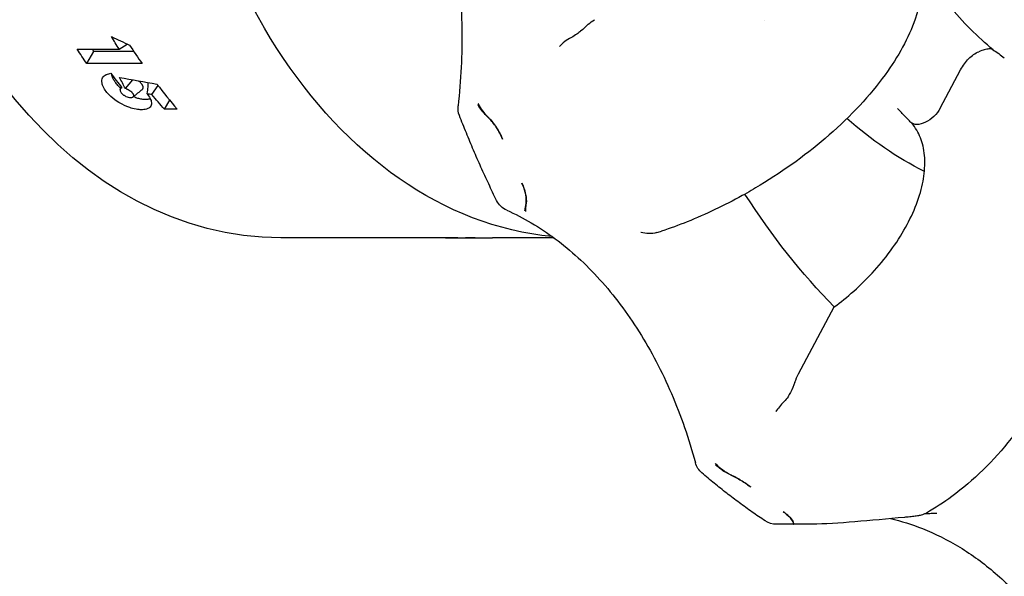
# Model space of a CAD drawing. Header units: inches. Extents: x 1 to 669, y 0 to 417.
# Tile 265 of 448: x 364.979 to 366.422, y 231.275 to 232.091. Entities that reach past the tile are written whole.
import ezdxf

# ---------------------------------------------------------------- set-up
doc = ezdxf.new("R2010")
doc.units = ezdxf.units.IN
doc.header["$LTSCALE"] = 12
doc.header["$MEASUREMENT"] = 0
doc.header["$PDMODE"] = 1
doc.layers.get('Defpoints').update_dxf_attribs({"linetype": 'CONTINUOUS'})
doc.layers.add('D', color=2, linetype='CONTINUOUS')
doc.layers.add('Q', color=4, linetype='CONTINUOUS')
doc.styles.get("Standard").update_dxf_attribs({"font": 'SIMPLEX.SHX', "width": 0.875})
doc.dimstyles.get("Standard").update_dxf_attribs({"dimscale": 28, "dimtxt": 0.125, "dimasz": 0.125, "dimexe": 0.04375, "dimexo": 0.0625, "dimgap": 0.04375, "dimtad": 0, "dimtih": 1, "dimtoh": 1, "dimdec": 4, "dimzin": 12, "dimdsep": 46, "dimlunit": 5, "dimtxsty": 'Standard', "dimcen": 0, "dimclrd": 256, "dimclre": 256, "dimclrt": 256, "dimadec": 1, "dimazin": 3, "dimtfac": 0.875, "dimtdec": 4, "dimtofl": 0, "dimtmove": 0, "dimatfit": 2, "dimfxl": 1, "dimtolj": 1, "dimtzin": 12, "dimlwd": 13, "dimlwe": 13, "dimarcsym": 0})
doc.dimstyles.new('STANDARD$0', dxfattribs={"dimscale": 32, "dimtxt": 0.09375, "dimasz": 0.0625, "dimexe": 0.03125, "dimexo": 0.03125, "dimgap": 0.03125, "dimtad": 1, "dimtih": 1, "dimtoh": 1, "dimdec": 4, "dimzin": 12, "dimdsep": 46, "dimlunit": 5, "dimtxsty": 'Standard', "dimcen": -0.03125, "dimclrd": 256, "dimclre": 256, "dimclrt": 256, "dimadec": 0, "dimazin": 0, "dimtfac": 0.875, "dimtdec": 4, "dimtofl": 0, "dimtmove": 0, "dimatfit": 3, "dimfxl": 1, "dimtolj": 1, "dimtzin": 12, "dimlwd": 13, "dimlwe": 13, "dimarcsym": 0})

# ---------------------------------------------------------------- blocks, each defined once
blk = doc.blocks.new('*D70')
at = {"layer": 'D', "lineweight": 13, "transparency": 16777216}
for p, q in [((327.5446, 287.0038), (425.2048, 287.0038)), ((424.2048, 285.0038), (424.2048, 231.3716)), ((424.2048, 167.621), (424.2048, 223.2466)), ((370.1312, 165.621), (425.2048, 165.621))]:
    blk.add_line(p, q, dxfattribs=at)
at = {"layer": 'D', "transparency": 16777216}
for points in [[(423.8715, 285.0038), (424.5382, 285.0038), (424.2048, 287.0038)], [(423.8715, 167.621), (424.5382, 167.621), (424.2048, 165.621)]]:
    blk.add_solid(points, dxfattribs=at)
at = {"layer": 'Defpoints', "color": 0, "transparency": 16777216}
for p in [(326.5446, 287.0038), (369.1312, 165.621), (424.2048, 165.621)]:
    blk.add_point(p, dxfattribs=at)
at = {"layer": 'D', "transparency": 16777216, "insert": (424.2048, 227.3091), "char_height": 3, "attachment_point": 5}
blk.add_mtext('\\A1;121{\\H0.875x;\\S1/2;}{}{\\C2;%%p1}', dxfattribs=at)

msp = doc.modelspace()

# ---------------------------------------------------------------- linework, layer by layer
at = {"layer": 'Q', "extrusion": (-1, 4.93038e-32, -2.22045e-16)}
for p, q in [((365.12505, 232.04753), (365.1367, 232.05514)), ((365.06367, 232.04753), (365.12505, 232.04753)), ((365.07747, 232.02653), (365.08817, 232.04433)), ((365.08817, 232.04433), (365.08582, 232.04753)), ((365.14641, 232.04433), (365.08817, 232.04433)), ((365.15857, 232.02653), (365.07747, 232.02653)), ((366.32841, 231.9611), (366.35829, 232.01718)), ((365.13423, 231.99001), (365.1449, 232.00278)), ((365.12652, 231.98836), (365.12779, 231.9925)), ((365.16617, 231.98212), (365.16616, 231.98205)), ((365.17311, 231.98091), (365.18199, 231.99448)), ((365.19142, 231.95966), (365.19922, 231.97264)), ((365.21002, 231.95966), (365.19142, 231.95966)), ((365.60633, 231.77097), (365.36223, 231.77097)), ((365.63283, 231.77101), (365.63279, 231.77117)), ((365.76243, 231.77097), (365.6722, 231.77097)), ((366.12087, 231.57163), (366.17321, 231.66986)), ((366.11336, 231.35129), (366.08831, 231.35129))]:
    msp.add_line(p, q, dxfattribs=at)
at = {"layer": 'Q', "extrusion": (2.22045e-16, -1.09476e-47, -1)}
for centre, start, end in [((-365.6517, 231.96112), 338.76275, 6.36224), ((-365.70526, 231.83896), 293.95296, 333.82214), ((-365.99873, 231.44921), 310.58715, 344.78442), ((-366.08831, 231.38129), 270, 303.63446)]:
    msp.add_arc(centre, 0.03, start, end, dxfattribs=at)
at = {"layer": 'Q', "extrusion": (2.22045e-16, 0, -1)}
for centre, major_axis, ratio, start_param, end_param in [((365.80063, 232.62097), (0, -0.85), 0.7071068, 0.0681147, 3.1234172), ((366.21555, 232.61904), (3.54871, -0.36343), 0.2158951, 1.8467633, 1.8488119), ((366.15981, 231.53617), (-0.01223, -0.06728), 0.715436, -4.4911198, -4.2917579)]:
    msp.add_ellipse(centre, major_axis=major_axis, ratio=ratio, start_param=start_param, end_param=end_param, dxfattribs=at)
at = {"layer": 'Q', "extrusion": (2.22045e-16, -1.75162e-46, -1)}
for centre, major_axis, start_param, end_param in [((365.36223, 232.62097), (0, -0.85), 0, 1.4109996), ((366.65623, 232.62097), (0, 1.171), -2.5187549, -2.3064216)]:
    msp.add_ellipse(centre, major_axis=major_axis, ratio=0.7071068, start_param=start_param, end_param=end_param, dxfattribs=at)
at = {"layer": 'Q', "extrusion": (2.22045e-16, 1.84889e-32, -1)}
msp.add_ellipse((365.8424, 232.03333), major_axis=(-0.00515, -0.06382), ratio=0.7983917, start_param=-3.8614674, end_param=-3.6606385, dxfattribs=at)
at = {"layer": 'Q', "extrusion": (2.22045e-16, 1.10934e-31, -1)}
msp.add_ellipse((365.69105, 232.58036), major_axis=(0.26092, 0.77903), ratio=0.8101438, start_param=-2.5566967, end_param=-2.5267431, dxfattribs=at)
at = {"layer": 'Q'}
for centre, major_axis, ratio, start_param, end_param in [((366.67197, 233.60877), (2.92602, -0.32471), 0.6555377, -2.058074, -2.0474229), ((365.41009, 232.58017), (0.18394, -0.8004), 0.5558816, -0.9865474, -0.9417066), ((365.35432, 232.58003), (0.18389, -0.8002), 0.5558816, -0.9174191, -0.8792099), ((375.78538, 241.81161), (18.31805, 4.60716), 0.4951093, -2.3103035, -2.3066692), ((365.4101, 232.58022), (0.18395, -0.80046), 0.5558816, -0.8891201, -0.8205786), ((365.33774, 232.62097), (1.81708, -0.1973), 0.4550085, -1.354631, -1.3365424)]:
    msp.add_ellipse(centre, major_axis=major_axis, ratio=ratio, start_param=start_param, end_param=end_param, dxfattribs=at)
at = {"layer": 'Q', "extrusion": (2.22045e-16, 2.46519e-32, -1)}
msp.add_ellipse((365.62943, 232.58014), major_axis=(0.26081, 0.77871), ratio=0.8101438, start_param=-2.5919043, end_param=-2.5566968, dxfattribs=at)
at = {"layer": 'Q', "extrusion": (2.22045e-16, 1.2326e-32, -1)}
msp.add_ellipse((365.71159, 232.57329), major_axis=(0.39643, 0.76456), ratio=0.6829709, start_param=-2.7137082, end_param=-2.6853458, dxfattribs=at)
at = {"layer": 'Q', "extrusion": (2.22045e-16, -2.46519e-32, -1)}
msp.add_ellipse((365.69096, 232.58032), major_axis=(0.26089, 0.77894), ratio=0.8101438, start_param=-2.7130285, end_param=-2.6728184, dxfattribs=at)
at = {"layer": 'Q', "extrusion": (2.22045e-16, 4.93038e-32, -1)}
msp.add_ellipse((366.30719, 231.9611), major_axis=(-0.02188, -0.02054), ratio=0.5645732, start_param=-2.112106, end_param=-0.0189393, dxfattribs=at)
at = {"layer": 'Q'}
for points, knots in [([(365.51018, 232.48983), (365.52806, 232.46229), (365.54426, 232.43235), (365.57269, 232.36864), (365.58492, 232.33488), (365.60493, 232.26467), (365.61271, 232.22823), (365.62355, 232.15388), (365.6266, 232.11598), (365.62786, 232.04002), (365.62607, 232.00195), (365.62188, 231.96444)], [5.54035583, 5.54035583, 5.54035583, 5.54035583, 5.72020133, 5.72020133, 5.90004684, 5.90004684, 6.07989234, 6.07989234, 6.25973784, 6.25973784, 6.43958334, 6.43958334, 6.43958334, 6.43958334]), ([(366.28973, 232.21413), (366.29835, 232.19614), (366.30266, 232.17606), (366.30326, 232.13461), (366.29915, 232.11285), (366.28222, 232.06415), (366.26708, 232.03674), (366.22573, 231.97984), (366.19759, 231.94972), (366.13525, 231.89523), (366.10051, 231.86996), (366.05584, 231.84286), (366.04716, 231.83783), (366.01202, 231.8184), (365.98474, 231.80541), (365.94517, 231.78958), (365.93259, 231.785), (365.92012, 231.78091)], [0, 0, 0, 0, 0.08575456, 0.08575456, 0.17793178, 0.17793178, 0.29572846, 0.29572846, 0.42860672, 0.42860672, 0.55527617, 0.55527617, 0.58533184, 0.58533184, 0.67607199, 0.67607199, 0.71836004, 0.71836004, 0.71836004, 0.71836004]), ([(366.4061, 232.04649), (366.39471, 232.05595), (366.38358, 232.06612), (366.36182, 232.08796), (366.35119, 232.09963), (366.33065, 232.12429), (366.32074, 232.13729), (366.30833, 232.15503), (366.30548, 232.15921), (366.30267, 232.16345)], [2.10169312, 2.10169312, 2.10169312, 2.10169312, 2.18784088, 2.18784088, 2.27478155, 2.27478155, 2.36172223, 2.36172223, 2.38810343, 2.38810343, 2.38810343, 2.38810343]), ([(365.81268, 232.08402), (365.80942, 232.08097), (365.80552, 232.07745), (365.79959, 232.07259), (365.79771, 232.07112), (365.79328, 232.06789), (365.79061, 232.06613), (365.78787, 232.06471)], [-0.083714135, -0.083714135, -0.083714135, -0.083714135, -0.041860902, -0.041860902, -0.023658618, -0.023658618, -0.000001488, -0.000001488, -0.000001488, -0.000001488]), ([(365.78787, 232.06471), (365.78437, 232.0629), (365.78111, 232.06083), (365.77528, 232.05634), (365.77269, 232.05393), (365.77046, 232.05143), (365.77045, 232.05141), (365.77041, 232.05137)], [-0.060288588, -0.060288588, -0.060288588, -0.060288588, -0.029972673, -0.029972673, 0, 0, 0.000343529, 0.000343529, 0.000343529, 0.000343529]), ([(366.35829, 232.01718), (366.3617, 232.02357), (366.36577, 232.02923), (366.37486, 232.03829), (366.3798, 232.04171), (366.38505, 232.04384)], [0.00000038, 0.00000038, 0.00000038, 0.00000038, 0.06100715, 0.06100715, 0.11992776, 0.11992776, 0.11992776, 0.11992776]), ([(366.40574, 232.04672), (366.40421, 232.04769), (366.40216, 232.0481), (366.3977, 232.0478), (366.39557, 232.04739), (366.39075, 232.04601), (366.38807, 232.04506), (366.38505, 232.04384)], [-0.12016877, -0.12016877, -0.12016877, -0.12016877, -0.06933212, -0.06933212, -0.03385668, -0.03385668, -0.00000095, -0.00000095, -0.00000095, -0.00000095]), ([(365.10714, 231.98421), (365.10559, 231.98618), (365.10392, 231.98834), (365.10098, 231.99382), (365.10027, 231.99595), (365.09927, 232.00141), (365.0999, 232.00383), (365.102, 232.00799), (365.10418, 232.00942), (365.10707, 232.0107), (365.108, 232.01098), (365.1129, 232.01244)], [-0.39221791, -0.39221791, -0.39221791, -0.39221791, -0.34144236, -0.34144236, -0.29179137, -0.29179137, -0.20196333, -0.20196333, -0.06616524, -0.06616524, -0.000001, -0.000001, -0.000001, -0.000001]), ([(366.44393, 232.0184), (366.4661, 232.00243), (366.48539, 231.98166), (366.51673, 231.93259), (366.52866, 231.90329), (366.54409, 231.83791), (366.54687, 231.80059), (366.54206, 231.72306), (366.53394, 231.68179), (366.51445, 231.62229), (366.50677, 231.60279), (366.49361, 231.57431), (366.48893, 231.56489), (366.48028, 231.5487), (366.47643, 231.54185), (366.46039, 231.51476), (366.447, 231.49525), (366.40679, 231.44431), (366.37707, 231.41522), (366.33347, 231.38313), (366.32093, 231.37497), (366.30819, 231.36775)], [0.00379084, 0.00379084, 0.00379084, 0.00379084, 0.10783517, 0.10783517, 0.21907926, 0.21907926, 0.34089008, 0.34089008, 0.46794075, 0.46794075, 0.53063332, 0.53063332, 0.5621162, 0.5621162, 0.58572057, 0.58572057, 0.65679216, 0.65679216, 0.78434257, 0.78434257, 0.83384621, 0.83384621, 0.83384621, 0.83384621]), ([(365.12019, 231.99802), (365.1197, 231.99872), (365.1192, 231.99942), (365.11826, 232.00082), (365.11782, 232.00152), (365.11661, 232.0036), (365.11594, 232.00497), (365.11515, 232.00697), (365.11491, 232.00763), (365.11454, 232.00891), (365.11439, 232.00954), (365.11426, 232.01032), (365.11423, 232.01048), (365.11421, 232.01064)], [0, 0, 0, 0, 0.00007641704, 0.00007641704, 0.00015283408, 0.00015283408, 0.00030566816, 0.00030566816, 0.0003820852, 0.0003820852, 0.00045850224, 0.00045850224, 0.00047854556, 0.00047854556, 0.00047854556, 0.00047854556]), ([(365.12711, 231.99027), (365.12608, 231.99122), (365.12511, 231.99219), (365.12345, 231.99397), (365.12274, 231.99478), (365.12142, 231.9964), (365.12081, 231.99721), (365.12019, 231.99802)], [0.00112292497, 0.00112292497, 0.00112292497, 0.00112292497, 0.00123191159, 0.00123191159, 0.00131990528, 0.00131990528, 0.00140789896, 0.00140789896, 0.00140789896, 0.00140789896]), ([(365.15795, 231.99674), (365.15763, 231.99716), (365.15731, 231.99758), (365.15658, 231.9984), (365.15619, 231.99881), (365.15535, 231.99961), (365.15492, 232), (365.1541, 232.00068), (365.15373, 232.00098), (365.15334, 232.00127)], [0, 0, 0, 0, 0.00004552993, 0.00004552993, 0.00009105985, 0.00009105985, 0.00013658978, 0.00013658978, 0.00017319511, 0.00017319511, 0.00017319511, 0.00017319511]), ([(365.15857, 231.98807), (365.15864, 231.98812), (365.1587, 231.98817), (365.15895, 231.9884), (365.15913, 231.98858), (365.15945, 231.98896), (365.15958, 231.98917), (365.1598, 231.98962), (365.15989, 231.98986), (365.16004, 231.99036), (365.16009, 231.99061), (365.16015, 231.99116), (365.16015, 231.99145), (365.16011, 231.99204), (365.16007, 231.99234), (365.15994, 231.99297), (365.15984, 231.99329), (365.15959, 231.99396), (365.15943, 231.9943), (365.15908, 231.99499), (365.1589, 231.99534), (365.15846, 231.99604), (365.15821, 231.99639), (365.15795, 231.99674)], [0.00021741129, 0.00021741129, 0.00021741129, 0.00021741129, 0.00022961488, 0.00022961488, 0.00026788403, 0.00026788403, 0.00030615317, 0.00030615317, 0.00034442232, 0.00034442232, 0.00038269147, 0.00038269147, 0.00042096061, 0.00042096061, 0.00045922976, 0.00045922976, 0.00049749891, 0.00049749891, 0.00053576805, 0.00053576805, 0.0005740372, 0.0005740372, 0.00061230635, 0.00061230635, 0.00061230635, 0.00061230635]), ([(365.16617, 231.98212), (365.16681, 231.98686), (365.16699, 231.98817), (365.16764, 231.99522), (365.16771, 231.99621), (365.16783, 231.99869)], [-0.071628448, -0.071628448, -0.071628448, -0.071628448, -0.033131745, -0.033131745, -0.005142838, -0.005142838, -0.005142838, -0.005142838]), ([(365.15766, 231.95884), (365.15565, 231.95889), (365.1532, 231.95895), (365.14629, 231.96015), (365.14305, 231.9611), (365.13494, 231.96384), (365.1298, 231.96645), (365.12422, 231.96959), (365.12015, 231.97201), (365.11135, 231.97924), (365.10892, 231.9821), (365.10714, 231.98421)], [-0.10998536, -0.10998536, -0.10998536, -0.10998536, -0.09679253, -0.09679253, -0.0832162, -0.0832162, -0.04979143, -0.04979143, -0.02438015, -0.02438015, -0.000001, -0.000001, -0.000001, -0.000001]), ([(365.12898, 231.99096), (365.12764, 231.98986), (365.12731, 231.9896), (365.1265, 231.98871), (365.12639, 231.98795), (365.12641, 231.9867), (365.1267, 231.98596), (365.12715, 231.98492), (365.12755, 231.98437), (365.12818, 231.98351)], [-0.019279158, -0.019279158, -0.019279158, -0.019279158, -0.017971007, -0.017971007, -0.014767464, -0.014767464, -0.009844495, -0.009844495, -0.000001, -0.000001, -0.000001, -0.000001]), ([(365.12818, 231.98351), (365.12885, 231.98272), (365.12921, 231.98231), (365.13001, 231.98158), (365.13064, 231.98102), (365.13233, 231.97984), (365.13346, 231.97914), (365.13625, 231.97789), (365.13731, 231.97753), (365.14, 231.97693), (365.14099, 231.9769), (365.14189, 231.97688)], [-0.057563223, -0.057563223, -0.057563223, -0.057563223, -0.03755918, -0.03755918, -0.026569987, -0.026569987, -0.016926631, -0.016926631, -0.009518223, -0.009518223, -0.000001, -0.000001, -0.000001, -0.000001]), ([(365.14498, 231.98296), (365.14453, 231.98349), (365.14417, 231.9839), (365.14266, 231.98519), (365.14192, 231.9857), (365.14004, 231.98695), (365.139, 231.98752), (365.13745, 231.98835), (365.13652, 231.98882), (365.13423, 231.99001)], [-0.051506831, -0.051506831, -0.051506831, -0.051506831, -0.044857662, -0.044857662, -0.037752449, -0.037752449, -0.019986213, -0.019986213, -0.000001, -0.000001, -0.000001, -0.000001]), ([(365.14189, 231.97688), (365.14291, 231.9769), (365.1439, 231.97693), (365.14526, 231.97753), (365.14545, 231.97767), (365.14567, 231.97785), (365.14597, 231.97812), (365.14627, 231.9786), (365.14646, 231.97908), (365.14648, 231.97972), (365.14648, 231.97984), (365.14644, 231.98014), (365.1464, 231.98043), (365.14626, 231.98091), (365.14615, 231.9812), (365.1457, 231.98199), (365.14557, 231.98219), (365.14539, 231.98245), (365.14528, 231.9826), (365.14498, 231.98296)], [-0.18676107, -0.18676107, -0.18676107, -0.18676107, -0.1401307, -0.1401307, -0.12207639, -0.12207639, -0.08169228, -0.08169228, -0.04203221, -0.04203221, -0.0328798, -0.0328798, -0.01986634, -0.01986634, -0.00909695, -0.00909695, -0.00424709, -0.00424709, -0.000001, -0.000001, -0.000001, -0.000001]), ([(365.16616, 231.98205), (365.16735, 231.9805), (365.16915, 231.97817), (365.17141, 231.97367), (365.17229, 231.97149), (365.17269, 231.96627), (365.17177, 231.96416), (365.16966, 231.96181), (365.16816, 231.96055), (365.16242, 231.95895), (365.15985, 231.95889), (365.15766, 231.95884)], [-0.19400842, -0.19400842, -0.19400842, -0.19400842, -0.13187121, -0.13187121, -0.09542828, -0.09542828, -0.05090857, -0.05090857, -0.02412884, -0.02412884, -0.000001, -0.000001, -0.000001, -0.000001]), ([(365.16354, 231.97382), (365.16269, 231.97385), (365.16185, 231.97387), (365.16012, 231.97399), (365.15923, 231.97408), (365.15741, 231.97435), (365.15647, 231.97452), (365.15457, 231.97495), (365.1536, 231.9752), (365.15163, 231.97578), (365.15063, 231.97611), (365.14863, 231.97683), (365.14762, 231.97723), (365.14634, 231.97778), (365.14608, 231.97789), (365.14582, 231.97801)], [0, 0, 0, 0, 0.00008799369, 0.00008799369, 0.00017598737, 0.00017598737, 0.00026398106, 0.00026398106, 0.00035197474, 0.00035197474, 0.00043996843, 0.00043996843, 0.00052796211, 0.00052796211, 0.0005503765, 0.0005503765, 0.0005503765, 0.0005503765]), ([(365.17081, 231.97485), (365.16992, 231.97454), (365.16895, 231.97431), (365.16724, 231.97403), (365.16652, 231.97395), (365.16505, 231.97386), (365.16429, 231.97384), (365.16354, 231.97382)], [0.00103425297, 0.00103425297, 0.00103425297, 0.00103425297, 0.00115902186, 0.00115902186, 0.00124180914, 0.00124180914, 0.00132459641, 0.00132459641, 0.00132459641, 0.00132459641]), ([(365.66671, 231.94694), (365.66345, 231.95025), (365.6605, 231.95375), (365.65562, 231.9604), (365.65358, 231.96361), (365.65166, 231.9671), (365.65147, 231.96744), (365.6513, 231.96778)], [0.000002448, 0.000002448, 0.000002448, 0.000002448, 0.035957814, 0.035957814, 0.068431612, 0.068431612, 0.071913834, 0.071913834, 0.071913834, 0.071913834]), ([(365.66667, 231.94667), (365.66558, 231.94772), (365.6645, 231.94881), (365.66344, 231.94993), (365.65867, 231.95497), (365.65439, 231.96045), (365.65108, 231.96579)], [-0.071452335, -0.071452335, -0.071452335, -0.071452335, -0.058365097, -0.058365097, -0.058365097, 0.000545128, 0.000545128, 0.000545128, 0.000545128]), ([(366.28554, 231.94032), (366.2842, 231.94165), (366.28287, 231.94299), (366.28021, 231.94568), (366.27889, 231.94704), (366.27625, 231.94976), (366.27493, 231.95113), (366.27231, 231.95388), (366.271, 231.95526), (366.26839, 231.95805), (366.26709, 231.95944), (366.2658, 231.96085)], [2.184292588, 2.184292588, 2.184292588, 2.184292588, 2.192497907, 2.192497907, 2.200703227, 2.200703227, 2.208908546, 2.208908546, 2.217113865, 2.217113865, 2.225319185, 2.225319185, 2.225319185, 2.225319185]), ([(365.67834, 231.82572), (365.67439, 231.83375), (365.6705, 231.84184), (365.66285, 231.85813), (365.65908, 231.86633), (365.65168, 231.88283), (365.64803, 231.89114), (365.64088, 231.90785), (365.63736, 231.91626), (365.63045, 231.93318), (365.62706, 231.94169), (365.62374, 231.95025)], [2.53409498, 2.53409498, 2.53409498, 2.53409498, 2.555088, 2.555088, 2.57608103, 2.57608103, 2.59707406, 2.59707406, 2.61806709, 2.61806709, 2.63906012, 2.63906012, 2.63906012, 2.63906012]), ([(365.68702, 231.91578), (365.68457, 231.92171), (365.68137, 231.92769), (365.67437, 231.93817), (365.6708, 231.94257), (365.66703, 231.94632), (365.66685, 231.94649), (365.66667, 231.94667)], [-0.427982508, -0.427982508, -0.427982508, -0.427982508, -0.384201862, -0.384201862, -0.344834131, -0.344834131, -0.342890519, -0.342890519, -0.342890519, -0.342890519]), ([(365.6667, 231.94693), (365.66718, 231.94645), (365.66765, 231.94596), (365.67205, 231.94124), (365.67583, 231.93626), (365.681, 231.92802), (365.68264, 231.9251), (365.68517, 231.92004), (365.68615, 231.9179), (365.68702, 231.91578)], [-0.096603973, -0.096603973, -0.096603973, -0.096603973, -0.0909526, -0.0909526, -0.043910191, -0.043910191, -0.018693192, -0.018693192, 0, 0, 0, 0]), ([(366.17321, 231.66986), (366.18257, 231.67671), (366.19231, 231.68452), (366.21272, 231.70267), (366.22322, 231.7132), (366.24124, 231.73324), (366.25043, 231.74459), (366.26688, 231.76779), (366.27414, 231.77964), (366.2857, 231.80133), (366.29106, 231.81318), (366.29934, 231.83638), (366.30225, 231.84773), (366.30558, 231.86777), (366.30631, 231.87831), (366.30516, 231.89798), (366.30328, 231.90711), (366.29788, 231.92245), (366.29385, 231.93007), (366.28761, 231.93796), (366.28651, 231.93924), (366.28539, 231.94047)], [0.42976121, 0.42976121, 0.42976121, 0.42976121, 0.51723791, 0.51723791, 0.62070518, 0.62070518, 0.72419438, 0.72419438, 0.82768359, 0.82768359, 0.93118023, 0.93118023, 1.03467687, 1.03467687, 1.13816203, 1.13816203, 1.2416472, 1.2416472, 1.34510559, 1.34510559, 1.36589417, 1.36589417, 1.36589417, 1.36589417]), ([(365.71532, 231.85124), (365.71546, 231.85093), (365.7156, 231.85063), (365.7167, 231.84819), (365.71756, 231.84606), (365.71939, 231.84094), (365.72025, 231.83794), (365.72193, 231.82995), (365.72217, 231.82541), (365.72158, 231.82176)], [0, 0, 0, 0, 0.002767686, 0.002767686, 0.022227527, 0.022227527, 0.05019511, 0.05019511, 0.099680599, 0.099680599, 0.099680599, 0.099680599]), ([(365.7214, 231.82183), (365.72147, 231.8222), (365.72153, 231.82257), (365.72216, 231.82719), (365.72161, 231.83247), (365.71897, 231.84246), (365.71735, 231.84687), (365.71532, 231.85123)], [-0.223431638, -0.223431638, -0.223431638, -0.223431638, -0.219067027, -0.219067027, -0.17114976, -0.17114976, -0.135953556, -0.135953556, -0.135953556, -0.135953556]), ([(365.69308, 231.81154), (365.71743, 231.80072), (365.74126, 231.78673), (365.78705, 231.75266), (365.80902, 231.73259), (365.85028, 231.68693), (365.86957, 231.66133), (365.90473, 231.60541), (365.9206, 231.57509), (365.94833, 231.51072), (365.96017, 231.47667), (365.96979, 231.44134)], [5.01675706, 5.01675706, 5.01675706, 5.01675706, 5.19660256, 5.19660256, 5.37644806, 5.37644806, 5.55629356, 5.55629356, 5.73613907, 5.73613907, 5.91598457, 5.91598457, 5.91598457, 5.91598457]), ([(365.7214, 231.82183), (365.72121, 231.82084), (365.72102, 231.8199), (365.72085, 231.819), (365.72007, 231.81494), (365.7195, 231.81195), (365.71923, 231.81034)], [0.221604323, 0.221604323, 0.221604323, 0.221604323, 0.232321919, 0.232321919, 0.232321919, 0.280565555, 0.280565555, 0.280565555, 0.280565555]), ([(365.72159, 231.82176), (365.7211, 231.81874), (365.72077, 231.81626), (365.72046, 231.8125), (365.72044, 231.81109), (365.72056, 231.80994), (365.72057, 231.80983), (365.72059, 231.80973)], [-0.068594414, -0.068594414, -0.068594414, -0.068594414, -0.032553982, -0.032553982, 0, 0, 0.0034908, 0.0034908, 0.0034908, 0.0034908]), ([(365.61424, 231.77108), (365.61265, 231.77105), (365.61102, 231.77101), (365.60712, 231.77097), (365.60605, 231.77097), (365.60405, 231.77098), (365.60341, 231.77102), (365.60352, 231.7711), (365.60405, 231.77117), (365.60912, 231.77129), (365.61194, 231.7713), (365.61462, 231.7713)], [-0.12247404, -0.12247404, -0.12247404, -0.12247404, -0.11129625, -0.11129625, -0.09833806, -0.09833806, -0.06010417, -0.06010417, -0.02970616, -0.02970616, -0.000001, -0.000001, -0.000001, -0.000001]), ([(365.61462, 231.7713), (365.61634, 231.7713), (365.61803, 231.7713), (365.6267, 231.77124), (365.63203, 231.77118), (365.6398, 231.77111)], [-0.10221603, -0.10221603, -0.10221603, -0.10221603, -0.06263124, -0.06263124, -0.000001, -0.000001, -0.000001, -0.000001]), ([(365.63594, 231.77099), (365.63497, 231.77099), (365.63445, 231.77099), (365.63364, 231.77099), (365.63327, 231.771), (365.63291, 231.771), (365.63283, 231.77101), (365.63283, 231.77101)], [-0.047454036, -0.047454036, -0.047454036, -0.047454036, -0.034953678, -0.034953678, -0.025412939, -0.025412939, -0.019611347, -0.019611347, -0.019611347, -0.019611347]), ([(365.64696, 231.77106), (365.64676, 231.77105), (365.64662, 231.77105), (365.64611, 231.77104), (365.64562, 231.77104), (365.64462, 231.77103), (365.64367, 231.77102), (365.64109, 231.771), (365.64, 231.771), (365.63784, 231.77099), (365.63708, 231.77099), (365.63594, 231.77099)], [-0.056236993, -0.056236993, -0.056236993, -0.056236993, -0.051241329, -0.051241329, -0.036336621, -0.036336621, -0.022641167, -0.022641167, -0.011815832, -0.011815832, -0.000001, -0.000001, -0.000001, -0.000001]), ([(365.91323, 231.77878), (365.90942, 231.77766), (365.90547, 231.77718), (365.89761, 231.77732), (365.8937, 231.77793), (365.88991, 231.77899), (365.88988, 231.779), (365.88982, 231.77902)], [0.000001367, 0.000001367, 0.000001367, 0.000001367, 0.030242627, 0.030242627, 0.060141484, 0.060141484, 0.060484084, 0.060484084, 0.060484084, 0.060484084]), ([(366.11554, 231.55948), (366.11379, 231.55452), (366.11155, 231.54928), (366.10787, 231.54226), (366.10667, 231.54017), (366.10372, 231.5356), (366.10185, 231.53312), (366.09977, 231.53105)], [-0.083714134, -0.083714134, -0.083714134, -0.083714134, -0.041860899, -0.041860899, -0.023658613, -0.023658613, -0.000001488, -0.000001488, -0.000001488, -0.000001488]), ([(366.09977, 231.53105), (366.09712, 231.5284), (366.09474, 231.52582), (366.09069, 231.52091), (366.089, 231.51856), (366.08766, 231.51637), (366.08765, 231.51635), (366.08763, 231.51631)], [-0.060288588, -0.060288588, -0.060288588, -0.060288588, -0.029972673, -0.029972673, 0, 0, 0.000343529, 0.000343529, 0.000343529, 0.000343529]), ([(366.02124, 231.42381), (366.01697, 231.42582), (366.01288, 231.42833), (366.00574, 231.43364), (366.00256, 231.43643), (365.99937, 231.43968), (365.99906, 231.44), (365.99875, 231.44032)], [0.000002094, 0.000002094, 0.000002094, 0.000002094, 0.035957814, 0.035957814, 0.068431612, 0.068431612, 0.071913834, 0.071913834, 0.071913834, 0.071913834]), ([(366.0213, 231.42355), (366.0199, 231.42417), (366.01848, 231.42486), (366.01707, 231.42561), (366.01071, 231.42896), (366.00455, 231.4334), (365.99927, 231.43844)], [-0.071452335, -0.071452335, -0.071452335, -0.071452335, -0.058365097, -0.058365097, -0.058365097, 0.000545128, 0.000545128, 0.000545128, 0.000545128]), ([(366.07169, 231.35631), (366.06535, 231.36053), (366.05904, 231.36484), (366.04649, 231.37365), (366.04025, 231.37815), (366.02784, 231.38732), (366.02167, 231.392), (366.00941, 231.40153), (366.00332, 231.40639), (365.99121, 231.41628), (365.98519, 231.42131), (365.97922, 231.42643)], [2.0104962, 2.0104962, 2.0104962, 2.0104962, 2.03148923, 2.03148923, 2.05248226, 2.05248226, 2.07347528, 2.07347528, 2.09446831, 2.09446831, 2.11546134, 2.11546134, 2.11546134, 2.11546134]), ([(366.02124, 231.42381), (366.02186, 231.42351), (366.02248, 231.42322), (366.02831, 231.42037), (366.0336, 231.41743), (366.04124, 231.41262), (366.04375, 231.41092), (366.04779, 231.408), (366.04941, 231.40677), (366.05092, 231.40555)], [-0.096603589, -0.096603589, -0.096603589, -0.096603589, -0.090952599, -0.090952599, -0.043910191, -0.043910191, -0.018693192, -0.018693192, 0, 0, 0, 0]), ([(366.05092, 231.40554), (366.0467, 231.40896), (366.04171, 231.41242), (366.03156, 231.41854), (366.02667, 231.42113), (366.02176, 231.42335), (366.02153, 231.42345), (366.0213, 231.42355)], [-0.427982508, -0.427982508, -0.427982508, -0.427982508, -0.384201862, -0.384201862, -0.344834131, -0.344834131, -0.342890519, -0.342890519, -0.342890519, -0.342890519]), ([(366.09825, 231.36966), (366.09848, 231.3695), (366.0987, 231.36934), (366.10051, 231.36803), (366.10199, 231.36689), (366.10531, 231.36416), (366.10704, 231.36258), (366.11103, 231.35838), (366.11257, 231.35603), (366.11302, 231.35421)], [0, 0, 0, 0, 0.002767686, 0.002767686, 0.022227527, 0.022227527, 0.05019511, 0.05019511, 0.099680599, 0.099680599, 0.099680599, 0.099680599]), ([(366.11284, 231.35414), (366.1128, 231.35433), (366.11276, 231.35453), (366.11206, 231.35692), (366.10999, 231.35968), (366.10445, 231.36497), (366.10155, 231.36731), (366.09825, 231.36966)], [-0.223431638, -0.223431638, -0.223431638, -0.223431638, -0.219067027, -0.219067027, -0.17114976, -0.17114976, -0.135953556, -0.135953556, -0.135953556, -0.135953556]), ([(366.30819, 231.36775), (366.3057, 231.36634), (366.30294, 231.36529), (366.29862, 231.36413), (366.2969, 231.3638), (366.29288, 231.36316), (366.29047, 231.36286), (366.28522, 231.36225), (366.28233, 231.36196), (366.27829, 231.36158), (366.27709, 231.36147), (366.2759, 231.36137)], [0.000002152, 0.000002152, 0.000002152, 0.000002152, 0.008700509, 0.008700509, 0.015574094, 0.015574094, 0.023642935, 0.023642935, 0.032233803, 0.032233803, 0.035836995, 0.035836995, 0.035836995, 0.035836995]), ([(366.32338, 231.36697), (366.32118, 231.36697), (366.31897, 231.36694), (366.31456, 231.36684), (366.31235, 231.36677), (366.30863, 231.3666), (366.30711, 231.36652), (366.3056, 231.36643)], [1.570796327, 1.570796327, 1.570796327, 1.570796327, 1.58652834, 1.58652834, 1.602260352, 1.602260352, 1.613085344, 1.613085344, 1.613085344, 1.613085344]), ([(366.11284, 231.35414), (366.11293, 231.35363), (366.11301, 231.35318), (366.11308, 231.3528), (366.11326, 231.35179), (366.11335, 231.35129), (366.11336, 231.35129)], [0.221604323, 0.221604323, 0.221604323, 0.221604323, 0.232321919, 0.232321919, 0.232321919, 0.260904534, 0.260904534, 0.260904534, 0.260904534]), ([(366.11302, 231.35421), (366.1134, 231.3527), (366.11369, 231.35189), (366.11401, 231.35158), (366.11407, 231.35155), (366.11412, 231.35155)], [-0.068581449, -0.068581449, -0.068581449, -0.068581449, -0.032553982, -0.032553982, -0.02442966, -0.02442966, -0.02442966, -0.02442966]), ([(366.11336, 231.35129), (366.11341, 231.35131), (366.11347, 231.35132), (366.11358, 231.35136), (366.11363, 231.35138), (366.11374, 231.35141), (366.1138, 231.35143), (366.11391, 231.35147), (366.11396, 231.35149), (366.11406, 231.35152), (366.1141, 231.35153), (366.11415, 231.35155)], [4.4827579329, 4.4827579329, 4.4827579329, 4.4827579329, 4.4831558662, 4.4831558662, 4.4835537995, 4.4835537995, 4.4839517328, 4.4839517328, 4.484349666, 4.484349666, 4.4846765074, 4.4846765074, 4.4846765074, 4.4846765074]), ([(366.2759, 231.36137), (366.25115, 231.35918), (366.22635, 231.35673), (366.18063, 231.35303), (366.1591, 231.35173), (366.13093, 231.35122), (366.12219, 231.35127), (366.11412, 231.35155)], [0, 0, 0, 0, 0.07465205, 0.07465205, 0.14857745, 0.14857745, 0.18508183, 0.18508183, 0.18508183, 0.18508183]), ([(366.25544, 231.35951), (366.27124, 231.35594), (366.28694, 231.3511), (366.32101, 231.33766), (366.3393, 231.32852), (366.37501, 231.30669), (366.39243, 231.294), (366.42606, 231.26523), (366.44226, 231.24916), (366.45768, 231.23153)], [4.87069011, 4.87069011, 4.87069011, 4.87069011, 4.98438771, 4.98438771, 5.12038707, 5.12038707, 5.25638643, 5.25638643, 5.39238579, 5.39238579, 5.39238579, 5.39238579])]:
    msp.add_open_spline(points, degree=3, knots=knots, dxfattribs=at)
for points in [[(366.07038, 232.0902), (366.07038, 232.0902), (366.07037, 232.0902), (366.07037, 232.0902)], [(366.40575, 232.04672), (366.41148, 232.04308), (366.41699, 232.03909), (366.42222, 232.03479)], [(365.15857, 231.98807), (365.15421, 231.98462), (365.14986, 231.98116), (365.1455, 231.97771)], [(366.30532, 231.8684), (366.26538, 231.88842), (366.22725, 231.91452), (366.19177, 231.94594)], [(365.91323, 231.77878), (365.91552, 231.77946), (365.91785, 231.78017), (365.92012, 231.78091)], [(365.6214, 231.77128), (365.61804, 231.77118), (365.61574, 231.77112), (365.61424, 231.77108)], [(366.24018, 231.36255), (366.24018, 231.36255), (366.24018, 231.36255), (366.24018, 231.36255)]]:
    msp.add_open_spline(points, degree=3, dxfattribs=at)

# ---------------------------------------------------------------- dimensions: what is measured, and where the dimension line sits
at = {"layer": 'D'}
dim = msp.add_linear_dim(base=(424.20482, 165.62097), p1=(326.54465, 287.0038), p2=(369.1312, 165.62097), angle=90, text='<>{}{\\C2;%%p1}', dimstyle='STANDARD$0', override={"dimdec": 1, "dimtp": 1, "dimtm": 1, "dimarcsym": 1}, dxfattribs=at)
dim.commit()
dim.dimension.update_dxf_attribs({"geometry": '*D70', "text_midpoint": (424.20482, 227.30911), "dimtype": 160})

# ---------------------------------------------------------------- leaders
at = {"layer": 'D', "annotation_type": 0, "has_hookline": 1, "hookline_direction": 0, "text_width": 26.6875}
msp.add_leader([(346.29356, 235.62097), (369.49455, 221.78919), (372.99455, 221.78919)], dimstyle='Standard', override={"dimgap": 0.04375, "dimtad": 0, "dimarcsym": 1}, dxfattribs=at)

doc.saveas('drawing.dxf')
